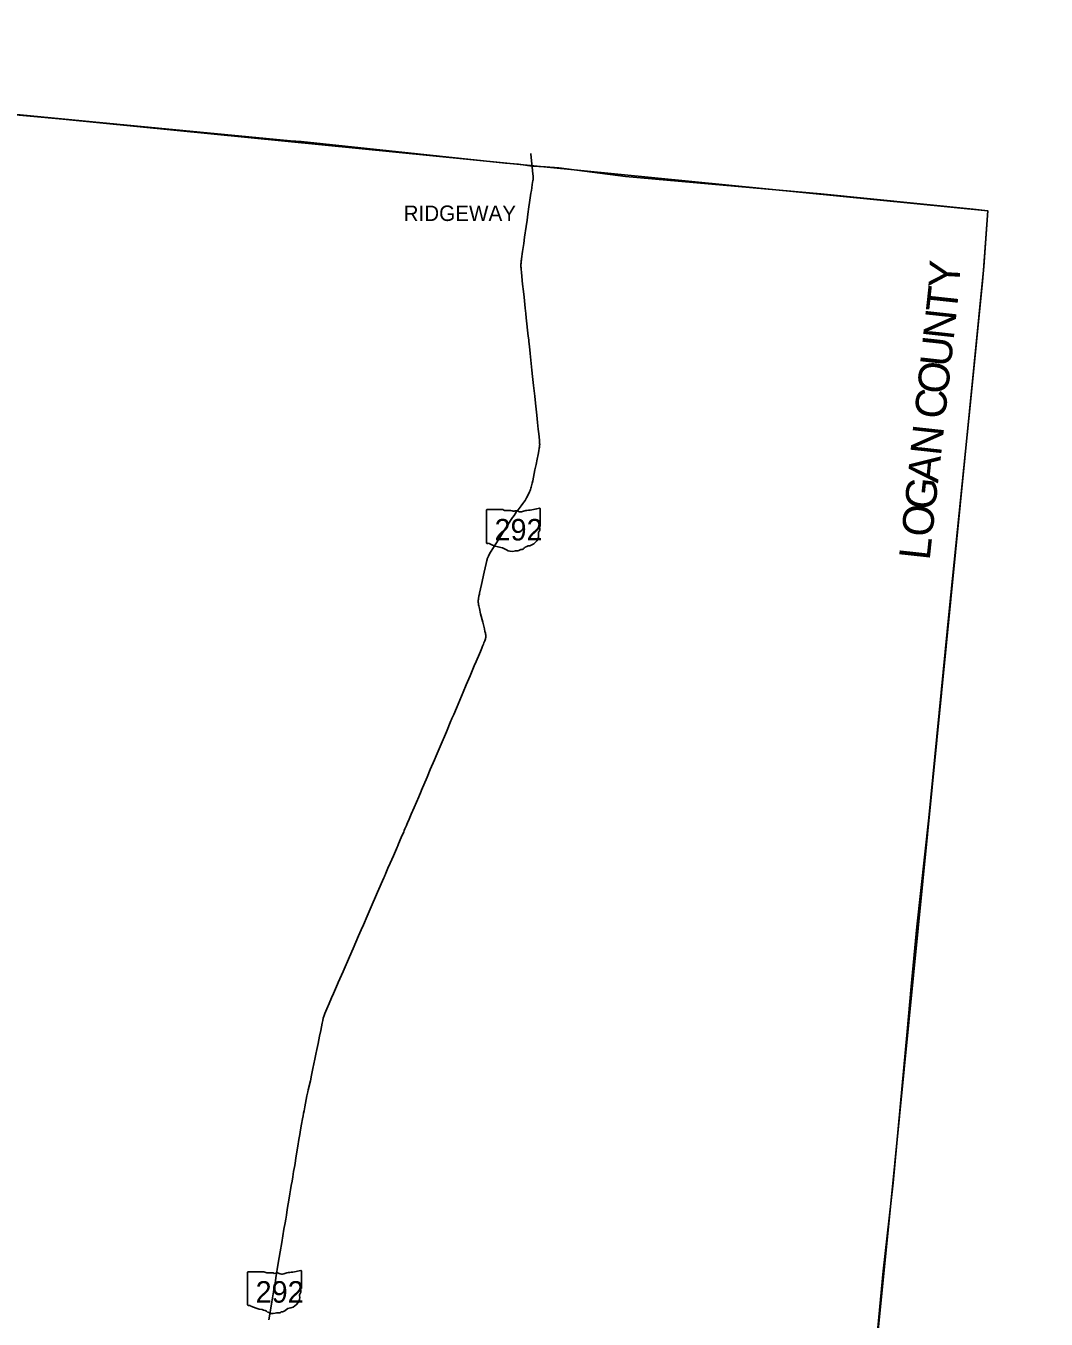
# Model space of a CAD drawing. Extents: x 0 to 34, y 0 to 22.
# Drawn here: x 7.886 to 8.416, y 18.939 to 19.611 of the extents above; entities that cross this region are included whole.
import ezdxf

# ---------------------------------------------------------------- set-up
doc = ezdxf.new("R2010")
doc.units = 0
for name, color, linetype in [('GM_X_Corporation_Text', 7, 'Continuous'), ('GM_X_County', 7, 'Continuous'), ('GM_X_County_Text', 7, 'Continuous'), ('GM_X_State_Location', 7, 'Continuous'), ('GM_X_State_Route', 7, 'Continuous'), ('GM_X_State_Shield', 7, 'Continuous'), ('SC_Scratch1', 7, 'Continuous')]:
    doc.layers.add(name, color=color, linetype=linetype)

msp = doc.modelspace()

# ---------------------------------------------------------------- linework, layer by layer
at = {"layer": 'GM_X_County'}
msp.add_lwpolyline([(7.86632, 19.56634), (7.92018, 19.56123), (8.0232, 19.5514), (8.02877, 19.55096), (8.13498, 19.5398), (8.14185, 19.53918), (8.14887, 19.53813), (8.1558, 19.53787), (8.16272, 19.53723), (8.19741, 19.53284), (8.29901, 19.52371), (8.37819, 19.51577), (8.38586, 19.51499), (8.38375, 19.48606), (8.38365, 19.4841), (8.38315, 19.47826), (8.37695, 19.4155), (8.36572, 19.30671), (8.35516, 19.19917), (8.34905, 19.14252), (8.34608, 19.11142), (8.34387, 19.08809), (8.3366, 19.00944), (8.33151, 18.96345), (8.32393, 18.88415)], dxfattribs=at)
at = {"layer": 'GM_X_State_Route'}
for points in [[(8.14889, 19.53808), (8.14876, 19.5394), (8.14822, 19.54446), (8.14819, 19.54471)], [(8.14937, 19.53129), (8.14938, 19.53137), (8.14942, 19.5316), (8.14944, 19.53179), (8.14946, 19.53216), (8.14945, 19.53238), (8.14944, 19.53257), (8.14943, 19.53276), (8.14942, 19.53295), (8.14914, 19.53562), (8.14889, 19.53808)], [(8.14451, 19.49793), (8.14497, 19.5012), (8.14575, 19.50673), (8.14621, 19.51013), (8.14665, 19.51321), (8.14722, 19.51701), (8.14753, 19.5192), (8.14826, 19.52405), (8.14848, 19.52549), (8.14869, 19.52689), (8.14895, 19.52864), (8.14928, 19.53071), (8.14934, 19.53107), (8.14937, 19.53129)], [(8.14995, 19.37834), (8.15033, 19.38016), (8.15089, 19.38295), (8.15148, 19.38579), (8.15196, 19.38817), (8.15234, 19.39005), (8.15261, 19.39149), (8.15269, 19.39204), (8.15275, 19.39253), (8.15277, 19.39275), (8.15279, 19.39295), (8.15279, 19.39308), (8.1528, 19.39319), (8.1528, 19.39341), (8.15279, 19.39384), (8.15278, 19.39409), (8.15277, 19.39439), (8.15266, 19.39572), (8.15233, 19.39903), (8.15208, 19.40144), (8.15173, 19.40485), (8.1513, 19.40873), (8.15062, 19.41497), (8.15022, 19.41859), (8.14961, 19.42409), (8.14912, 19.42881), (8.14875, 19.43212), (8.14841, 19.43553), (8.14802, 19.43899), (8.14782, 19.44072), (8.14743, 19.44439), (8.14716, 19.44702), (8.14709, 19.44775), (8.14686, 19.44979), (8.14653, 19.45294), (8.14618, 19.45619), (8.14585, 19.45934), (8.14563, 19.46146), (8.14531, 19.46437), (8.14469, 19.46998), (8.14435, 19.47301), (8.14394, 19.47685), (8.14328, 19.48288), (8.14314, 19.48461), (8.14309, 19.48532), (8.14306, 19.48574), (8.14307, 19.48603), (8.14307, 19.48647), (8.14307, 19.48688), (8.14308, 19.48723), (8.1431, 19.48766), (8.14313, 19.48823), (8.1432, 19.48886), (8.14327, 19.48949), (8.14333, 19.48991), (8.14389, 19.49382), (8.14451, 19.49793)], [(8.13871, 19.35544), (8.13885, 19.35566), (8.13945, 19.35653), (8.13998, 19.35731), (8.14059, 19.35816), (8.14103, 19.35876), (8.14156, 19.35945), (8.14311, 19.36149), (8.14402, 19.36271), (8.14456, 19.36343), (8.14519, 19.36435), (8.146, 19.36565), (8.14651, 19.36658), (8.14704, 19.36767), (8.14731, 19.36827), (8.14754, 19.36884), (8.14777, 19.36944), (8.14799, 19.37003), (8.14818, 19.37064), (8.14836, 19.37119), (8.14856, 19.37195), (8.14872, 19.37257), (8.14889, 19.3733), (8.14917, 19.37453), (8.14995, 19.37834)], [(8.11977, 19.28049), (8.12146, 19.28454), (8.12196, 19.28571), (8.12266, 19.28739), (8.12313, 19.2885), (8.12354, 19.28949), (8.12383, 19.29017), (8.12412, 19.29086), (8.12431, 19.29133), (8.12446, 19.29179), (8.12458, 19.2923), (8.12467, 19.29266), (8.12474, 19.29307), (8.12476, 19.29352), (8.12475, 19.29392), (8.12472, 19.29433), (8.12466, 19.29478), (8.12456, 19.29523), (8.12446, 19.29571), (8.12434, 19.29619), (8.12402, 19.29756), (8.12317, 19.30099), (8.12209, 19.3054), (8.12144, 19.30806), (8.12113, 19.30945), (8.12102, 19.31001), (8.12096, 19.31043), (8.12091, 19.3109), (8.12087, 19.31126), (8.12086, 19.31171), (8.12086, 19.31205), (8.12089, 19.31251), (8.12091, 19.31283), (8.12097, 19.31327), (8.12105, 19.31376), (8.12111, 19.31404), (8.12123, 19.31466), (8.12133, 19.31512), (8.12144, 19.31563), (8.12152, 19.31602), (8.12254, 19.32051), (8.12395, 19.32695), (8.12491, 19.33144), (8.12528, 19.33302), (8.12541, 19.33353), (8.12551, 19.33391), (8.12564, 19.33432), (8.12579, 19.33469), (8.12595, 19.33506), (8.12613, 19.33539), (8.12656, 19.33623), (8.1272, 19.33732), (8.12883, 19.33989), (8.12968, 19.34124), (8.13191, 19.34476), (8.13493, 19.34953), (8.13624, 19.35157), (8.13766, 19.35379), (8.13871, 19.35544)], [(8.10696, 19.25037), (8.10715, 19.25081), (8.10763, 19.25194), (8.10808, 19.25301), (8.10945, 19.25621), (8.11304, 19.26465), (8.11459, 19.26835), (8.11661, 19.27311), (8.11878, 19.2782), (8.11977, 19.28049)], [(8.09136, 19.21369), (8.09423, 19.22038), (8.09592, 19.22436), (8.09804, 19.22931), (8.09895, 19.23144), (8.10102, 19.23635), (8.10428, 19.24402), (8.10665, 19.24966), (8.10696, 19.25037)], [(8.01198, 18.93815), (8.01245, 18.94103), (8.0128, 18.94314), (8.01351, 18.94746), (8.01442, 18.95277), (8.0146, 18.95384), (8.01477, 18.95479), (8.01496, 18.95592), (8.01518, 18.95729), (8.01538, 18.95847), (8.01562, 18.95996), (8.01684, 18.96755), (8.01785, 18.97353), (8.01867, 18.97836), (8.01981, 18.98522), (8.02037, 18.98855), (8.0207, 18.99048), (8.02107, 18.99266), (8.02153, 18.99552), (8.022, 18.99839), (8.02231, 19.00031), (8.02287, 19.00369), (8.02322, 19.00575), (8.0236, 19.00796), (8.02398, 19.01021), (8.02436, 19.01248), (8.02482, 19.01524), (8.02536, 19.01841), (8.02618, 19.02346), (8.02702, 19.0284), (8.02761, 19.03193), (8.02807, 19.03458), (8.02845, 19.03693), (8.02896, 19.03994), (8.02944, 19.0427), (8.02972, 19.04423), (8.02995, 19.04555), (8.03022, 19.04692), (8.03058, 19.04884), (8.03095, 19.05079), (8.03176, 19.05471), (8.03224, 19.05679), (8.03244, 19.0577), (8.03351, 19.06237), (8.03419, 19.06541), (8.03489, 19.06882), (8.03589, 19.07373), (8.03641, 19.07631), (8.03689, 19.07869), (8.03751, 19.08179), (8.03828, 19.08562), (8.03889, 19.08856), (8.03967, 19.09249), (8.03993, 19.09379), (8.04021, 19.09497), (8.04036, 19.09548), (8.04051, 19.09597), (8.04069, 19.09649), (8.04088, 19.097), (8.04108, 19.09747), (8.04214, 19.09994), (8.0433, 19.1026), (8.0446, 19.1056), (8.04556, 19.10783), (8.04763, 19.11268), (8.04807, 19.11367), (8.0489, 19.11552), (8.05053, 19.11924), (8.0539, 19.12698), (8.05572, 19.13119), (8.05863, 19.13792), (8.06, 19.14106), (8.06109, 19.14358), (8.06307, 19.14813), (8.06466, 19.15171), (8.06848, 19.16055), (8.07171, 19.16798), (8.07206, 19.16877), (8.07226, 19.16924), (8.07253, 19.16985), (8.07276, 19.17039), (8.07389, 19.17298), (8.07503, 19.17559), (8.07676, 19.17955), (8.07829, 19.18314), (8.07868, 19.18404), (8.07894, 19.18465), (8.07916, 19.18518), (8.07941, 19.18575), (8.08082, 19.189), (8.08207, 19.19191), (8.08236, 19.1926), (8.08272, 19.19344), (8.08304, 19.19419), (8.08349, 19.19519), (8.08376, 19.19578), (8.08409, 19.19657), (8.08489, 19.19845), (8.08603, 19.20111), (8.0875, 19.20456), (8.08988, 19.2102), (8.09109, 19.21306), (8.09136, 19.21369)]]:
    msp.add_lwpolyline(points, dxfattribs=at)
at = {"layer": 'GM_X_State_Shield'}
for p, q in [((8.12517, 19.35927), (8.12517, 19.34228)), ((8.13364, 19.35956), (8.12545, 19.35956)), ((8.15314, 19.35109), (8.15314, 19.35998)), ((8.15314, 19.3511), (8.15314, 19.35109)), ((8.00091, 18.96285), (8.00091, 18.94586)), ((8.00937, 18.96314), (8.00118, 18.96314)), ((8.02888, 18.95468), (8.02888, 18.96356)), ((8.02888, 18.95468), (8.02888, 18.95468))]:
    msp.add_line(p, q, dxfattribs=at)
for centre, major_axis, start_param, end_param in [((8.12549, 19.3593), (0.000324, 0), 1.712693, 3.28349), ((8.13559, 19.36153), (0.00314, 0), 4.042523, 4.731795), ((8.13663, 19.35002), (0.01128, 0), 1.404758, 1.657858), ((8.13919, 19.35939), (0.000907, 0), 3.836095, 5.185415), ((8.14052, 19.35743), (0.00189, 0), 0.950623, 2.079405), ((8.14296, 19.36012), (0.00227, 0), 4.081561, 5.145723), ((8.14696, 19.35437), (0.00597, 0), 1.699011, 2.107814), ((8.14318, 19.38271), (0.02966, 0), 4.814394, 5.042369), ((8.15283, 19.36002), (0.000311, 0), 6.141152, 7.989035), ((8.14484, 19.34625), (0.00742, 0), 5.101752, 6.440018), ((8.15426, 19.34738), (0.0021, 0), 2.387724, 3.262537), ((8.15307, 19.35044), (0.000482, 0), 1.883978, 3.671073), ((8.15001, 19.34932), (0.00289, 0), 5.934695, 6.695948), ((8.15281, 19.35106), (0.000333, 0), 5.05454, 6.418171), ((8.12549, 19.34224), (0.000327, 0), 3.00124, 4.508301), ((8.12554, 19.34398), (0.00249, 0), 4.665946, 4.897461), ((8.12605, 19.3413), (0.0009, 0), 0.519207, 1.627899), ((8.13741, 19.35656), (0.02142, 0), 4.195997, 4.488961), ((8.13103, 19.33465), (0.0067, 0), 0.823519, 1.323587), ((8.13827, 19.34122), (0.00425, 0), 4.026481, 4.996735), ((8.14073, 19.33534), (0.00349, 0), 1.495662, 1.94098), ((8.14104, 19.33994), (0.00227, 0), 4.691044, 5.507374), ((8.14309, 19.3383), (0.000638, 0), 1.147584, 2.315152), ((8.14282, 19.34063), (0.0024, 0), 4.937069, 5.64225), ((8.14797, 19.33751), (0.00406, 0), 1.647645, 2.488434), ((8.00123, 18.96288), (0.000324, 0), 1.712693, 3.28349), ((8.01132, 18.96511), (0.00314, 0), 4.042523, 4.731795), ((8.01237, 18.95361), (0.01128, 0), 1.404758, 1.657858), ((8.01493, 18.96297), (0.000907, 0), 3.836095, 5.185415), ((8.01626, 18.96101), (0.00189, 0), 0.950623, 2.079405), ((8.01869, 18.9637), (0.00227, 0), 4.081561, 5.145723), ((8.0227, 18.95795), (0.00597, 0), 1.699011, 2.107814), ((8.01891, 18.9863), (0.02966, 0), 4.814394, 5.042369), ((8.02857, 18.9636), (0.000311, 0), 6.141152, 7.989035), ((8.02058, 18.94983), (0.00742, 0), 5.101752, 6.440018), ((8.02999, 18.95096), (0.0021, 0), 2.387724, 3.262537), ((8.02881, 18.95402), (0.000482, 0), 1.883978, 3.671073), ((8.02574, 18.9529), (0.00289, 0), 5.934695, 6.695948), ((8.02855, 18.95464), (0.000333, 0), 5.05454, 6.418171), ((8.00123, 18.94583), (0.000327, 0), 3.00124, 4.508301), ((8.00128, 18.94756), (0.00249, 0), 4.665946, 4.897461), ((8.00179, 18.94488), (0.0009, 0), 0.519207, 1.627899), ((8.01315, 18.96014), (0.02142, 0), 4.195997, 4.488961), ((8.00676, 18.93823), (0.0067, 0), 0.823519, 1.323587), ((8.01401, 18.9448), (0.00425, 0), 4.026481, 4.996735), ((8.01647, 18.93893), (0.00349, 0), 1.495662, 1.94098), ((8.01678, 18.94353), (0.00227, 0), 4.691044, 5.507374), ((8.01883, 18.94188), (0.000638, 0), 1.147584, 2.315152), ((8.01856, 18.94422), (0.0024, 0), 4.937069, 5.64225), ((8.0237, 18.9411), (0.00406, 0), 1.647645, 2.488434)]:
    msp.add_ellipse(centre, major_axis=major_axis, ratio=0.8, start_param=start_param, end_param=end_param, dxfattribs=at)
at = {"layer": 'SC_Scratch1'}
msp.add_lwpolyline([(2.68717, 20.90004), (3.21424, 20.88418), (4.22892, 20.86453), (4.22372, 20.60996), (4.74415, 20.60061), (4.74427, 20.60357), (5.26395, 20.59518), (5.26243, 20.42497), (5.77324, 20.42039), (5.7723, 20.33493), (6.72337, 20.32914), (6.78802, 20.32886), (6.77915, 19.70642), (6.77907, 19.66615), (7.90479, 19.56269), (8.38586, 19.51499), (8.38365, 19.4841), (8.33502, 18.99512), (8.31066, 18.75103), (8.25942, 18.21667), (8.22592, 17.87494), (8.48017, 17.84826)], dxfattribs=at)

# ---------------------------------------------------------------- texts
at = {"layer": 'GM_X_Corporation_Text'}
msp.add_text('RIDGEWAY', height=0.008037, rotation=0.00001, dxfattribs=at).set_placement((8.082, 19.50965))
at = {"layer": 'GM_X_County_Text'}
for s, rotation, p in [('Y', 86.90784, (8.37101, 19.47448)), ('T', 83.8264, (8.36964, 19.46159)), ('N', 83.78256, (8.3681, 19.44744)), ('U', 83.77658, (8.36656, 19.43331)), ('O', 83.77874, (8.36502, 19.41918)), ('C', 83.77953, (8.3636, 19.40617)), ('N', 83.77874, (8.36153, 19.38719)), ('A', 83.78001, (8.35999, 19.37305)), ('G', 83.77658, (8.35845, 19.35892)), ('O', 83.77747, (8.35691, 19.34479)), ('L', 83.77792, (8.35561, 19.33284))]:
    msp.add_text(s, height=0.01607, rotation=rotation, dxfattribs=at).set_placement(p)
at = {"layer": 'GM_X_State_Location'}
for p in [(8.13317, 19.34847), (8.0089, 18.95206)]:
    msp.add_text('292', height=0.0000161, rotation=0.00001, dxfattribs=at).set_placement(p)
for s, p in [('s', (8.13884, 19.34964)), ('r', (8.13884, 19.34964)), ('s', (8.01458, 18.95323)), ('r', (8.01458, 18.95323))]:
    msp.add_text(s, height=0.0000161, dxfattribs=at).set_placement(p)
at = {"layer": 'GM_X_State_Shield'}
for p in [(8.12933, 19.34348), (8.00506, 18.94706)]:
    msp.add_text('292', height=0.011189, dxfattribs=at).set_placement(p)

doc.saveas('drawing.dxf')
